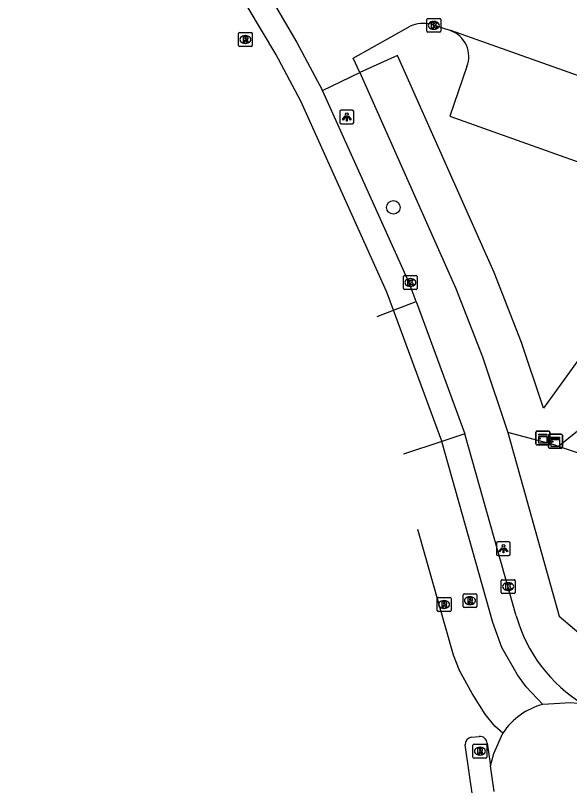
# Model space of a CAD drawing. Extents: x 163686 to 164493, y 382719 to 383870.
# Drawn here: x 163818.9 to 163859, y 383696.4 to 383752.1 of the extents above; entities that cross this region are included whole.
import ezdxf

# ---------------------------------------------------------------- set-up
doc = ezdxf.new("R2010")
doc.units = 0
for name, color, linetype in [('IMGEO_Boom', 7, 'Continuous'), ('IMGEO_Groenvoorziening', 7, 'Continuous'), ('IMGEO_Kast', 7, 'Continuous'), ('IMGEO_Kolk', 7, 'Continuous'), ('IMGEO_Lichtpunt', 7, 'Continuous'), ('IMGEO_Parkeervlak_open', 7, 'Continuous'), ('IMGEO_Rijbaan_lokaal_gesloten', 7, 'Continuous'), ('IMGEO_Rijbaan_lokaal_open', 7, 'Continuous'), ('IMGEO_Rioolput', 7, 'Continuous'), ('IMGEO_Voetpad_open', 7, 'Continuous')]:
    doc.layers.add(name, color=color, linetype=linetype)

msp = doc.modelspace()

# ---------------------------------------------------------------- linework, layer by layer
at = {"layer": 'IMGEO_Boom'}
msp.add_circle((163846.262, 383738.229), 0.489, dxfattribs=at)
at = {"layer": 'IMGEO_Groenvoorziening'}
for points in [[(163864.258, 383730.72), (163861.403, 383731.642), (163860.247, 383728.066), (163857.125, 383723.71), (163855.537, 383728.459), (163853.553, 383733.515), (163846.567, 383749.207), (163843.826, 383747.986)], [(163877.861, 383731.48), (163872.103, 383726.962), (163860.082, 383720.324), (163858.207, 383720.955)], [(163864.258, 383730.72), (163862.958, 383726.699), (163859.698, 383722.15), (163858.207, 383720.955)], [(163858.207, 383720.955), (163857.897, 383721.06), (163854.546, 383721.96)]]:
    msp.add_lwpolyline(points, dxfattribs=at)
at = {"layer": 'IMGEO_Kast'}
for p, q in [((163856.576, 383721.131), (163856.576, 383721.972)), ((163856.576, 383721.972), (163856.576, 383721.131)), ((163856.651, 383722.056), (163857.492, 383722.056)), ((163857.492, 383722.056), (163856.651, 383722.056)), ((163857.576, 383721.981), (163857.576, 383721.14)), ((163857.576, 383721.14), (163857.576, 383721.981)), ((163857.484, 383720.905), (163857.484, 383721.746)), ((163857.484, 383721.746), (163857.484, 383720.905)), ((163857.559, 383721.83), (163858.4, 383721.83)), ((163858.4, 383721.83), (163857.559, 383721.83)), ((163858.484, 383721.755), (163858.484, 383720.914)), ((163858.484, 383720.914), (163858.484, 383721.755)), ((163857.501, 383721.056), (163856.66, 383721.056)), ((163856.66, 383721.056), (163857.501, 383721.056)), ((163858.409, 383720.83), (163857.568, 383720.83)), ((163857.568, 383720.83), (163858.409, 383720.83))]:
    msp.add_line(p, q, dxfattribs=at)
for points in [[(163856.771, 383721.846), (163857.371, 383721.846), (163857.371, 383721.761), (163856.771, 383721.761), (163856.771, 383721.846)], [(163856.771, 383721.671), (163857.371, 383721.671), (163857.371, 383721.182), (163856.771, 383721.182), (163856.771, 383721.671)], [(163857.679, 383721.62), (163858.279, 383721.62), (163858.279, 383721.535), (163857.679, 383721.535), (163857.679, 383721.62)], [(163857.679, 383721.445), (163858.279, 383721.445), (163858.279, 383720.956), (163857.679, 383720.956), (163857.679, 383721.445)]]:
    msp.add_lwpolyline(points, dxfattribs=at)
for centre in [(163856.855, 383721.52), (163857.763, 383721.294)]:
    msp.add_circle(centre, 0.0377, dxfattribs=at)
for centre, start, end in [((163856.654, 383721.978), 92.4484, 184.2845), ((163856.654, 383721.978), 92.4484, 184.2845), ((163857.498, 383721.978), 2.4484, 94.2845), ((163857.498, 383721.978), 2.4484, 94.2845), ((163857.562, 383721.752), 92.4484, 184.2845), ((163857.562, 383721.752), 92.4484, 184.2845), ((163858.406, 383721.752), 2.4484, 94.2845), ((163858.406, 383721.752), 2.4484, 94.2845), ((163856.654, 383721.134), 182.4484, 274.2845), ((163856.654, 383721.134), 182.4484, 274.2845), ((163857.562, 383720.908), 182.4484, 274.2845), ((163857.562, 383720.908), 182.4484, 274.2845), ((163857.498, 383721.134), 272.4484, 4.2845), ((163857.498, 383721.134), 272.4484, 4.2845), ((163858.406, 383720.908), 272.4484, 4.2845), ((163858.406, 383720.908), 272.4484, 4.2845)]:
    msp.add_arc(centre, 0.0779, start, end, dxfattribs=at)
at = {"layer": 'IMGEO_Kolk'}
for p, q in [((163848.686, 383750.961), (163848.686, 383751.813)), ((163848.761, 383751.887), (163849.613, 383751.887)), ((163849.174, 383751.667), (163849.199, 383751.667)), ((163849.687, 383751.813), (163849.687, 383750.961)), ((163849.197, 383751.107), (163849.172, 383751.107)), ((163849.613, 383750.887), (163848.761, 383750.887)), ((163846.99, 383732.377), (163846.99, 383733.229)), ((163847.065, 383733.303), (163847.917, 383733.303)), ((163847.991, 383733.229), (163847.991, 383732.377)), ((163847.478, 383733.083), (163847.503, 383733.083)), ((163847.917, 383732.303), (163847.065, 383732.303)), ((163847.501, 383732.523), (163847.476, 383732.523)), ((163854.063, 383710.394), (163854.063, 383711.246)), ((163854.138, 383711.32), (163854.99, 383711.32)), ((163854.551, 383711.1), (163854.576, 383711.1)), ((163855.064, 383711.246), (163855.064, 383710.394)), ((163854.99, 383710.32), (163854.138, 383710.32)), ((163854.574, 383710.54), (163854.549, 383710.54))]:
    msp.add_line(p, q, dxfattribs=at)
for points in [[(163848.686, 383750.961), (163848.686, 383751.813)], [(163848.761, 383751.887), (163849.613, 383751.887)], [(163849.007, 383751.587), (163849.13, 383751.587), (163849.13, 383751.436), (163849.26, 383751.587), (163849.424, 383751.587), (163849.278, 383751.436), (163849.431, 383751.187), (163849.279, 383751.187), (163849.194, 383751.351), (163849.13, 383751.284), (163849.13, 383751.187), (163849.007, 383751.187), (163849.007, 383751.587)], [(163849.687, 383751.813), (163849.687, 383750.961)], [(163849.613, 383750.887), (163848.761, 383750.887)], [(163846.99, 383732.377), (163846.99, 383733.229)], [(163847.065, 383733.303), (163847.917, 383733.303)], [(163847.991, 383733.229), (163847.991, 383732.377)], [(163847.311, 383733.003), (163847.434, 383733.003), (163847.434, 383732.852), (163847.564, 383733.003), (163847.728, 383733.003), (163847.582, 383732.852), (163847.735, 383732.603), (163847.583, 383732.603), (163847.498, 383732.767), (163847.434, 383732.7), (163847.434, 383732.603), (163847.311, 383732.603), (163847.311, 383733.003)], [(163847.917, 383732.303), (163847.065, 383732.303)], [(163854.063, 383710.394), (163854.063, 383711.246)], [(163854.138, 383711.32), (163854.99, 383711.32)], [(163854.384, 383711.02), (163854.507, 383711.02), (163854.507, 383710.869), (163854.637, 383711.02), (163854.801, 383711.02), (163854.655, 383710.869), (163854.808, 383710.62), (163854.656, 383710.62), (163854.571, 383710.784), (163854.507, 383710.717), (163854.507, 383710.62), (163854.384, 383710.62), (163854.384, 383711.02)], [(163855.064, 383711.246), (163855.064, 383710.394)], [(163854.99, 383710.32), (163854.138, 383710.32)]]:
    msp.add_lwpolyline(points, dxfattribs=at)
for centre, start, end in [((163848.763, 383751.811), 91.552, 178.448), ((163848.763, 383751.811), 91.552, 178.448), ((163849.611, 383751.811), 1.552, 88.448), ((163849.611, 383751.811), 1.552, 88.448), ((163848.763, 383750.963), 181.552, 268.448), ((163848.763, 383750.963), 181.552, 268.448), ((163849.611, 383750.963), 271.552, 358.448), ((163849.611, 383750.963), 271.552, 358.448), ((163847.067, 383733.227), 91.552, 178.448), ((163847.067, 383733.227), 91.552, 178.448), ((163847.915, 383733.227), 1.552, 88.448), ((163847.915, 383733.227), 1.552, 88.448), ((163847.067, 383732.379), 181.552, 268.448), ((163847.067, 383732.379), 181.552, 268.448), ((163847.915, 383732.379), 271.552, 358.448), ((163847.915, 383732.379), 271.552, 358.448), ((163854.14, 383711.244), 91.552, 178.448), ((163854.14, 383711.244), 91.552, 178.448), ((163854.988, 383711.244), 1.552, 88.448), ((163854.988, 383711.244), 1.552, 88.448), ((163854.14, 383710.396), 181.552, 268.448), ((163854.14, 383710.396), 181.552, 268.448), ((163854.988, 383710.396), 271.552, 358.448), ((163854.988, 383710.396), 271.552, 358.448)]:
    msp.add_arc(centre, 0.0765, start, end, dxfattribs=at)
for centre, major_axis, ratio, start_param, end_param in [((163849.173, 383751.387), (-0.387, 0.002), 0.722429, 4.712389, 7.853982), ((163849.198, 383751.387), (-0.39, 0.002), 0.717154, 1.570796, 4.712389), ((163847.477, 383732.803), (-0.387, 0.002), 0.722429, 4.712389, 7.853982), ((163847.502, 383732.803), (-0.39, 0.002), 0.717154, 1.570796, 4.712389), ((163854.55, 383710.82), (-0.387, 0.002), 0.722429, 4.712389, 7.853982), ((163854.575, 383710.82), (-0.39, 0.002), 0.717154, 1.570796, 4.712389)]:
    msp.add_ellipse(centre, major_axis=major_axis, ratio=ratio, start_param=start_param, end_param=end_param, dxfattribs=at)
at = {"layer": 'IMGEO_Lichtpunt'}
for p, q in [((163842.395, 383745.171), (163842.395, 383744.364)), ((163842.395, 383745.171), (163842.395, 383744.364)), ((163843.297, 383745.266), (163842.489, 383745.266)), ((163843.297, 383745.266), (163842.489, 383745.266)), ((163843.391, 383744.364), (163843.391, 383745.171)), ((163843.391, 383744.364), (163843.391, 383745.171)), ((163842.489, 383744.27), (163843.297, 383744.27)), ((163842.489, 383744.27), (163843.297, 383744.27)), ((163853.72, 383713.965), (163853.72, 383713.158)), ((163853.72, 383713.965), (163853.72, 383713.158)), ((163854.622, 383714.06), (163853.814, 383714.06)), ((163854.622, 383714.06), (163853.814, 383714.06)), ((163854.716, 383713.158), (163854.716, 383713.965)), ((163854.716, 383713.158), (163854.716, 383713.965)), ((163853.814, 383713.064), (163854.622, 383713.064)), ((163853.814, 383713.064), (163854.622, 383713.064))]:
    msp.add_line(p, q, dxfattribs=at)
for points in [[(163842.769, 383744.835), (163842.808, 383744.807), (163842.62, 383744.545), (163842.582, 383744.572), (163842.769, 383744.835)], [(163842.981, 383744.807), (163843.019, 383744.834), (163843.206, 383744.572), (163843.167, 383744.544), (163842.981, 383744.807)], [(163842.871, 383744.787), (163842.918, 383744.787), (163842.918, 383744.465), (163842.871, 383744.465), (163842.871, 383744.787)], [(163854.094, 383713.629), (163854.133, 383713.601), (163853.945, 383713.339), (163853.907, 383713.366), (163854.094, 383713.629)], [(163854.306, 383713.601), (163854.344, 383713.628), (163854.531, 383713.366), (163854.492, 383713.338), (163854.306, 383713.601)], [(163854.196, 383713.581), (163854.243, 383713.581), (163854.243, 383713.259), (163854.196, 383713.259), (163854.196, 383713.581)]]:
    msp.add_lwpolyline(points, dxfattribs=at)
for centre in [(163842.894, 383744.969), (163854.219, 383713.763)]:
    msp.add_circle(centre, 0.0994, dxfattribs=at)
for centre, start, end in [((163842.489, 383745.171), 90, 180), ((163842.489, 383745.171), 90, 180), ((163843.297, 383745.171), 0, 90), ((163843.297, 383745.171), 0, 90), ((163842.489, 383744.364), 180, 270), ((163842.489, 383744.364), 180, 270), ((163843.297, 383744.364), 270, 0), ((163843.297, 383744.364), 270, 360), ((163853.814, 383713.965), 90, 180), ((163853.814, 383713.965), 90, 180), ((163854.622, 383713.965), 0, 90), ((163854.622, 383713.965), 0, 90), ((163853.814, 383713.158), 180, 270), ((163853.814, 383713.158), 180, 270), ((163854.622, 383713.158), 270, 0), ((163854.622, 383713.158), 270, 360)]:
    msp.add_arc(centre, 0.0946, start, end, dxfattribs=at)
at = {"layer": 'IMGEO_Parkeervlak_open'}
msp.add_lwpolyline([(163851.582, 383748.414), (163850.334, 383744.814), (163864.947, 383739.628)], dxfattribs=at)
msp.add_arc((163849.733, 383749.137), 1.985, 338.6427, 70.0316, dxfattribs=at)
at = {"layer": 'IMGEO_Rijbaan_lokaal_gesloten'}
for points in [[(163846.266, 383730.801), (163845.783, 383732.111), (163839.574, 383745.911), (163837.753, 383749.298), (163833.676, 383756.135), (163830.03, 383761.425), (163824.043, 383769.715), (163816.524, 383778.56), (163813.48, 383781.718), (163807.546, 383787.262), (163798.931, 383794.322), (163795.704, 383796.724), (163795.004, 383797.358), (163791.495, 383801.152)], [(163837.227, 383753.673), (163839.28, 383750.154), (163841.144, 383746.686)], [(163847.911, 383731.427), (163847.401, 383732.779), (163841.144, 383746.686)], [(163846.266, 383730.801), (163847.911, 383731.427)]]:
    msp.add_lwpolyline(points, dxfattribs=at)
at = {"layer": 'IMGEO_Rijbaan_lokaal_open'}
for points in [[(163849, 383751.469), (163850.411, 383751.003)], [(163843.826, 383747.986), (163843.353, 383749.027), (163847.474, 383751.339)], [(163879.612, 383740.65), (163850.411, 383751.003)], [(163841.144, 383746.686), (163843.826, 383747.986)], [(163847.911, 383731.427), (163851.43, 383721.87)], [(163845.095, 383730.355), (163845.095, 383730.355), (163846.266, 383730.801)], [(163849.768, 383721.313), (163849.764, 383721.329), (163846.266, 383730.801)], [(163851.43, 383721.87), (163849.768, 383721.313)], [(163855.147, 383708.699), (163851.43, 383721.87)], [(163849.768, 383721.313), (163846.997, 383720.385), (163846.997, 383720.385)], [(163857.073, 383702.307), (163855.875, 383703.586), (163855.228, 383704.449), (163854.117, 383706.416), (163853.463, 383708.224), (163849.768, 383721.313)], [(163854.182, 383700.238), (163853.588, 383700.731), (163852.906, 383701.608), (163851.956, 383703.082), (163851.043, 383704.751), (163850.604, 383705.86), (163848.032, 383714.957), (163848.031, 383714.959)], [(163860.007, 383702.321), (163859.105, 383702.417), (163857.073, 383702.307)], [(163851.917, 383699.931), (163852.466, 383699.988)], [(163853.281, 383697.865), (163853.53, 383698.752), (163854.182, 383700.238)], [(163852.326, 383693.383), (163851.449, 383699.372)], [(163853.046, 383699.502), (163853.281, 383697.865)], [(163853.549, 383696.006), (163853.281, 383697.865)]]:
    msp.add_lwpolyline(points, dxfattribs=at)
for centre, radius, start, end in [((163848.442, 383748.996), 2.535, 77.2873, 112.4512), ((163865.638, 383711.653), 10.899, 195.7237, 238.8907), ((163858.361, 383697.453), 5.022, 104.8595, 146.3207), ((163851.972, 383699.409), 0.525, 96.0555, 184.0718), ((163852.524, 383699.468), 0.523, 3.7217, 96.357)]:
    msp.add_arc(centre, radius, start, end, dxfattribs=at)
at = {"layer": 'IMGEO_Rioolput'}
for p, q in [((163835.057, 383749.937), (163835.057, 383750.789)), ((163835.132, 383750.863), (163835.984, 383750.863)), ((163835.545, 383750.643), (163835.57, 383750.643)), ((163836.058, 383750.789), (163836.058, 383749.937)), ((163835.984, 383749.863), (163835.132, 383749.863)), ((163835.568, 383750.083), (163835.543, 383750.083)), ((163851.375, 383710.303), (163852.227, 383710.303)), ((163849.429, 383709.099), (163849.429, 383709.951)), ((163849.504, 383710.025), (163850.356, 383710.025)), ((163849.917, 383709.805), (163849.942, 383709.805)), ((163850.43, 383709.951), (163850.43, 383709.099)), ((163851.3, 383709.377), (163851.3, 383710.229)), ((163851.788, 383710.083), (163851.813, 383710.083)), ((163852.301, 383710.229), (163852.301, 383709.377)), ((163849.94, 383709.245), (163849.915, 383709.245)), ((163852.227, 383709.303), (163851.375, 383709.303)), ((163851.811, 383709.523), (163851.786, 383709.523)), ((163850.356, 383709.025), (163849.504, 383709.025)), ((163852.019, 383698.499), (163852.019, 383699.351)), ((163852.094, 383699.425), (163852.946, 383699.425)), ((163852.507, 383699.205), (163852.532, 383699.205)), ((163853.02, 383699.351), (163853.02, 383698.499)), ((163852.53, 383698.645), (163852.505, 383698.645)), ((163852.946, 383698.425), (163852.094, 383698.425))]:
    msp.add_line(p, q, dxfattribs=at)
for points in [[(163835.057, 383749.937), (163835.057, 383750.789)], [(163835.132, 383750.863), (163835.984, 383750.863)], [(163835.646, 383750.561), (163835.394, 383750.563), (163835.394, 383750.163)], [(163835.572, 383750.482), (163835.518, 383750.482), (163835.518, 383750.401)], [(163835.518, 383750.401), (163835.57, 383750.401)], [(163836.058, 383750.789), (163836.058, 383749.937)], [(163835.984, 383749.863), (163835.132, 383749.863)], [(163835.394, 383750.163), (163835.518, 383750.163), (163835.518, 383750.325), (163835.529, 383750.325)], [(163835.576, 383750.296), (163835.647, 383750.163), (163835.787, 383750.163), (163835.722, 383750.289)], [(163851.375, 383710.303), (163852.227, 383710.303)], [(163849.429, 383709.099), (163849.429, 383709.951)], [(163849.504, 383710.025), (163850.356, 383710.025)], [(163850.018, 383709.723), (163849.766, 383709.725), (163849.766, 383709.325)], [(163850.43, 383709.951), (163850.43, 383709.099)], [(163851.3, 383709.377), (163851.3, 383710.229)], [(163851.889, 383710.001), (163851.637, 383710.003), (163851.637, 383709.603)], [(163851.637, 383709.603), (163851.761, 383709.603), (163851.761, 383709.765), (163851.772, 383709.765)], [(163851.815, 383709.922), (163851.761, 383709.922), (163851.761, 383709.841)], [(163851.761, 383709.841), (163851.813, 383709.841)], [(163851.819, 383709.736), (163851.89, 383709.603), (163852.03, 383709.603), (163851.965, 383709.729)], [(163852.301, 383710.229), (163852.301, 383709.377)], [(163849.766, 383709.325), (163849.89, 383709.325), (163849.89, 383709.487), (163849.901, 383709.487)], [(163849.944, 383709.644), (163849.89, 383709.644), (163849.89, 383709.563)], [(163849.89, 383709.563), (163849.942, 383709.563)], [(163849.948, 383709.458), (163850.019, 383709.325), (163850.159, 383709.325), (163850.094, 383709.451)], [(163852.227, 383709.303), (163851.375, 383709.303)], [(163850.356, 383709.025), (163849.504, 383709.025)], [(163852.019, 383698.499), (163852.019, 383699.351)], [(163852.094, 383699.425), (163852.946, 383699.425)], [(163853.02, 383699.351), (163853.02, 383698.499)], [(163852.608, 383699.123), (163852.356, 383699.125), (163852.356, 383698.725)], [(163852.356, 383698.725), (163852.48, 383698.725), (163852.48, 383698.887), (163852.491, 383698.887)], [(163852.534, 383699.044), (163852.48, 383699.044), (163852.48, 383698.963)], [(163852.48, 383698.963), (163852.532, 383698.963)], [(163852.538, 383698.858), (163852.609, 383698.725), (163852.749, 383698.725), (163852.684, 383698.851)], [(163852.946, 383698.425), (163852.094, 383698.425)]]:
    msp.add_lwpolyline(points, dxfattribs=at)
for centre, radius, start, end in [((163835.134, 383750.787), 0.0765, 91.552, 178.448), ((163835.134, 383750.787), 0.0765, 91.552, 178.448), ((163835.554, 383750.59), 0.19, 274.7715, 282.9687), ((163835.578, 383750.386), 0.0964, 77.0061, 93.1865), ((163835.592, 383750.443), 0.0378, 276.6634, 79.6772), ((163835.645, 383750.451), 0.109, 350.3612, 89.416), ((163835.643, 383750.451), 0.112, 277.5842, 350.9817), ((163835.982, 383750.787), 0.0765, 1.552, 88.448), ((163835.982, 383750.787), 0.0765, 1.552, 88.448), ((163835.134, 383749.939), 0.0765, 181.552, 268.448), ((163835.134, 383749.939), 0.0765, 181.552, 268.448), ((163835.528, 383750.272), 0.0533, 26.0293, 88.6989), ((163835.627, 383750.236), 0.108, 29.5134, 73.7905), ((163835.982, 383749.939), 0.0765, 271.552, 358.448), ((163835.982, 383749.939), 0.0765, 271.552, 358.448), ((163851.377, 383710.227), 0.0765, 91.552, 178.448), ((163851.377, 383710.227), 0.0765, 91.552, 178.448), ((163852.225, 383710.227), 0.0765, 1.552, 88.448), ((163852.225, 383710.227), 0.0765, 1.552, 88.448), ((163849.506, 383709.949), 0.0765, 91.552, 178.448), ((163849.506, 383709.949), 0.0765, 91.552, 178.448), ((163850.017, 383709.613), 0.109, 350.3612, 89.416), ((163850.354, 383709.949), 0.0765, 1.552, 88.448), ((163850.354, 383709.949), 0.0765, 1.552, 88.448), ((163851.771, 383709.712), 0.0533, 26.0293, 88.6989), ((163851.797, 383710.03), 0.19, 274.7715, 282.9687), ((163851.821, 383709.826), 0.0964, 77.0061, 93.1865), ((163851.835, 383709.883), 0.0378, 276.6634, 79.6772), ((163851.888, 383709.891), 0.109, 350.3612, 89.416), ((163851.886, 383709.891), 0.112, 277.5842, 350.9817), ((163851.87, 383709.676), 0.108, 29.5134, 73.7905), ((163849.9, 383709.434), 0.0533, 26.0293, 88.6989), ((163849.926, 383709.752), 0.19, 274.7715, 282.9687), ((163849.95, 383709.548), 0.0964, 77.0061, 93.1865), ((163849.964, 383709.605), 0.0378, 276.6634, 79.6772), ((163850.015, 383709.613), 0.112, 277.5842, 350.9817), ((163849.999, 383709.398), 0.108, 29.5134, 73.7905), ((163851.377, 383709.379), 0.0765, 181.552, 268.448), ((163851.377, 383709.379), 0.0765, 181.552, 268.448), ((163852.225, 383709.379), 0.0765, 271.552, 358.448), ((163852.225, 383709.379), 0.0765, 271.552, 358.448), ((163849.506, 383709.101), 0.0765, 181.552, 268.448), ((163849.506, 383709.101), 0.0765, 181.552, 268.448), ((163850.354, 383709.101), 0.0765, 271.552, 358.448), ((163850.354, 383709.101), 0.0765, 271.552, 358.448), ((163852.096, 383699.349), 0.0765, 91.552, 178.448), ((163852.096, 383699.349), 0.0765, 91.552, 178.448), ((163852.944, 383699.349), 0.0765, 1.552, 88.448), ((163852.944, 383699.349), 0.0765, 1.552, 88.448), ((163852.49, 383698.834), 0.0533, 26.0293, 88.6989), ((163852.516, 383699.152), 0.19, 274.7715, 282.9687), ((163852.54, 383698.948), 0.0964, 77.0061, 93.1865), ((163852.554, 383699.005), 0.0378, 276.6634, 79.6772), ((163852.607, 383699.013), 0.109, 350.3612, 89.416), ((163852.605, 383699.013), 0.112, 277.5842, 350.9817), ((163852.589, 383698.798), 0.108, 29.5134, 73.7905), ((163852.096, 383698.501), 0.0765, 181.552, 268.448), ((163852.096, 383698.501), 0.0765, 181.552, 268.448), ((163852.944, 383698.501), 0.0765, 271.552, 358.448), ((163852.944, 383698.501), 0.0765, 271.552, 358.448)]:
    msp.add_arc(centre, radius, start, end, dxfattribs=at)
for centre, major_axis, ratio, start_param, end_param in [((163835.544, 383750.363), (-0.387, 0.002), 0.722429, 4.712389, 7.853982), ((163835.569, 383750.363), (-0.39, 0.002), 0.717154, 1.570796, 4.712389), ((163849.916, 383709.525), (-0.387, 0.002), 0.722429, 4.712389, 7.853982), ((163849.941, 383709.525), (-0.39, 0.002), 0.717154, 1.570796, 4.712389), ((163851.787, 383709.803), (-0.387, 0.002), 0.722429, 4.712389, 7.853982), ((163851.812, 383709.803), (-0.39, 0.002), 0.717154, 1.570796, 4.712389), ((163852.506, 383698.925), (-0.387, 0.002), 0.722429, 4.712389, 7.853982), ((163852.531, 383698.925), (-0.39, 0.002), 0.717154, 1.570796, 4.712389)]:
    msp.add_ellipse(centre, major_axis=major_axis, ratio=ratio, start_param=start_param, end_param=end_param, dxfattribs=at)
at = {"layer": 'IMGEO_Voetpad_open'}
for points in [[(163843.826, 383747.986), (163850.785, 383732.357), (163852.716, 383727.435), (163854.546, 383721.96)], [(163854.546, 383721.96), (163858.253, 383708.679), (163862.206, 383705.346), (163862.788, 383705.383)]]:
    msp.add_lwpolyline(points, dxfattribs=at)

doc.saveas('drawing.dxf')
